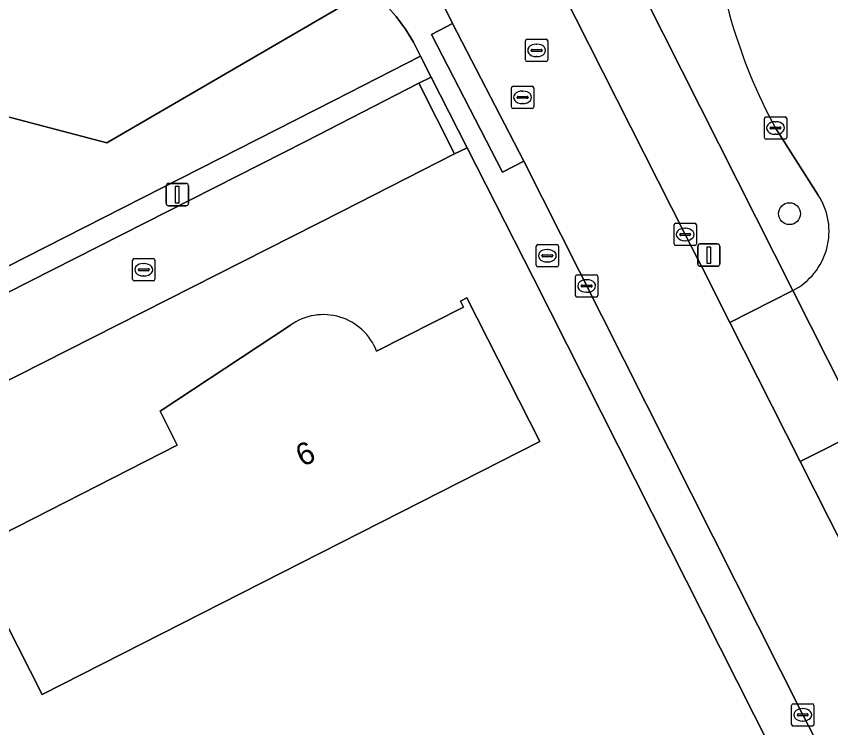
# Model space of a CAD drawing. Extents: x 158835 to 160077, y 386387 to 387778.
# Drawn here: x 159440.19 to 159476.64, y 386926.03 to 386957.87 of the extents above; entities that cross this region are included whole.
import ezdxf

# ---------------------------------------------------------------- set-up
doc = ezdxf.new("R2010")
doc.units = 0
for name, color, linetype in [('IMGEO_Boom', 7, 'Continuous'), ('IMGEO_Brandkraan', 7, 'Continuous'), ('IMGEO_Erf', 7, 'Continuous'), ('IMGEO_Groenvoorziening', 7, 'Continuous'), ('IMGEO_Kolk', 7, 'Continuous'), ('IMGEO_Lichtmast', 7, 'Continuous'), ('IMGEO_Pand', 7, 'Continuous'), ('IMGEO_Pand_nummerreeks', 7, 'Continuous'), ('IMGEO_Rijbaan_lokaal_gesloten', 7, 'Continuous'), ('IMGEO_Rijbaan_lokaal_open', 7, 'Continuous'), ('IMGEO_Rioolput', 7, 'Continuous'), ('IMGEO_Voetpad_open', 7, 'Continuous')]:
    doc.layers.add(name, color=color, linetype=linetype)

msp = doc.modelspace()

# ---------------------------------------------------------------- linework, layer by layer
at = {"layer": 'IMGEO_Boom'}
msp.add_circle((159474.8, 386949.034), 0.489, dxfattribs=at)
at = {"layer": 'IMGEO_Brandkraan'}
for p, q in [((159463.457, 386946.726), (159463.457, 386947.578)), ((159463.532, 386947.652), (159464.384, 386947.652)), ((159463.945, 386947.432), (159463.97, 386947.432)), ((159464.458, 386947.578), (159464.458, 386946.726)), ((159463.716, 386947.146), (159463.716, 386947.158)), ((159464.154, 386947.109), (159463.756, 386947.109)), ((159463.759, 386947.195), (159464.157, 386947.195)), ((159464.2, 386947.158), (159464.2, 386947.146)), ((159463.968, 386946.872), (159463.943, 386946.872)), ((159464.384, 386946.652), (159463.532, 386946.652))]:
    msp.add_line(p, q, dxfattribs=at)
for points in [[(159463.457, 386946.726), (159463.457, 386947.578)], [(159463.532, 386947.652), (159464.384, 386947.652)], [(159464.458, 386947.578), (159464.458, 386946.726)], [(159464.384, 386946.652), (159463.532, 386946.652)]]:
    msp.add_lwpolyline(points, dxfattribs=at)
for centre, radius, start, end in [((159463.534, 386947.576), 0.0765, 91.552, 178.448), ((159463.534, 386947.576), 0.0765, 91.552, 178.448), ((159464.382, 386947.576), 0.0765, 1.552, 88.448), ((159464.382, 386947.576), 0.0765, 1.552, 88.448), ((159463.756, 386947.155), 0.0403, 85.8775, 175.7526), ((159463.753, 386947.145), 0.0366, 178.938, 274.7102), ((159464.157, 386947.152), 0.043, 264.8664, 352.4533), ((159464.161, 386947.157), 0.0386, 1.7309, 96.639), ((159463.534, 386946.728), 0.0765, 181.552, 268.448), ((159463.534, 386946.728), 0.0765, 181.552, 268.448), ((159464.382, 386946.728), 0.0765, 271.552, 358.448), ((159464.382, 386946.728), 0.0765, 271.552, 358.448)]:
    msp.add_arc(centre, radius, start, end, dxfattribs=at)
for centre, major_axis, ratio, start_param, end_param in [((159463.944, 386947.152), (-0.387, 0.002), 0.722429, 4.712389, 7.853982), ((159463.969, 386947.152), (-0.39, 0.002), 0.717154, 1.570796, 4.712389)]:
    msp.add_ellipse(centre, major_axis=major_axis, ratio=ratio, start_param=start_param, end_param=end_param, dxfattribs=at)
at = {"layer": 'IMGEO_Erf'}
for points in [[(159473.085, 386908.739), (159475.721, 386914.323), (159476.01, 386915.117), (159476.227, 386915.934), (159476.37, 386916.766), (159476.439, 386917.609), (159476.431, 386918.454), (159476.349, 386919.295), (159476.191, 386920.125), (159475.96, 386920.938), (159475.658, 386921.727), (159475.5, 386922.069), (159463.326, 386946.18), (159460.362, 386951.981), (159459.796, 386951.717), (159454.78, 386949.145), (159387.788, 386915.226), (159373.688, 386885.092), (159382.151, 386870.655)], [(159456.316, 386942.875), (159460.2, 386944.856), (159460.063, 386945.122), (159460.354, 386945.272), (159463.614, 386938.836), (159441.348, 386927.52)], [(159441.348, 386927.52), (159438.079, 386933.924), (159447.381, 386938.672), (159446.629, 386940.191), (159452.454, 386944.044)]]:
    msp.add_lwpolyline(points, dxfattribs=at)
msp.add_arc((159453.934, 386941.968), 2.549, 20.8405, 125.4781, dxfattribs=at)
at = {"layer": 'IMGEO_Groenvoorziening'}
for points in [[(159465.841, 386963.646), (159474.943, 386945.593)], [(159437.136, 386954.065), (159444.244, 386952.199), (159455.963, 386959.046), (159455.664, 386959.279), (159455.078, 386959.656)], [(159476.086, 386949.868), (159474.153, 386952.888)]]:
    msp.add_lwpolyline(points, dxfattribs=at)
msp.add_lwpolyline([(159426.473, 386939.935), (159425.959, 386940.91), (159436.694, 386946.325), (159437.191, 386945.362), (159454.436, 386954.123), (159458.282, 386956.083), (159457.971, 386956.706), (159457.606, 386957.3), (159457.189, 386957.858), (159456.724, 386958.376), (159456.214, 386958.851), (159455.963, 386959.046), (159444.244, 386952.199), (159437.136, 386954.065), (159414.812, 386942.941), (159383.823, 386927.545), (159375.595, 386925.829), (159379.553, 386922.312), (159383.008, 386919.242), (159383.953, 386918.403), (159408.648, 386930.908), (159408.146, 386931.898), (159418.899, 386937.349), (159419.39, 386936.348)], close=True, dxfattribs=at)
for centre, radius, start, end in [((159495.882, 386964.593), 24.681, 184.4737, 208.3111), ((159473.592, 386948.244), 2.976, 296.9961, 33.066)]:
    msp.add_arc(centre, radius, start, end, dxfattribs=at)
at = {"layer": 'IMGEO_Kolk'}
for p, q in [((159473.671, 386952.443), (159473.671, 386953.295)), ((159473.746, 386953.369), (159474.598, 386953.369)), ((159474.672, 386953.295), (159474.672, 386952.443)), ((159473.93, 386952.863), (159473.93, 386952.875)), ((159473.973, 386952.912), (159474.371, 386952.912)), ((159474.159, 386953.149), (159474.184, 386953.149)), ((159474.414, 386952.875), (159474.414, 386952.863)), ((159474.368, 386952.826), (159473.97, 386952.826)), ((159474.182, 386952.589), (159474.157, 386952.589)), ((159474.598, 386952.369), (159473.746, 386952.369)), ((159469.629, 386947.679), (159469.629, 386948.531)), ((159469.704, 386948.605), (159470.556, 386948.605)), ((159470.63, 386948.531), (159470.63, 386947.679)), ((159469.931, 386948.148), (159470.329, 386948.148)), ((159470.117, 386948.385), (159470.142, 386948.385)), ((159469.888, 386948.099), (159469.888, 386948.111)), ((159470.326, 386948.062), (159469.928, 386948.062)), ((159470.14, 386947.825), (159470.115, 386947.825)), ((159470.372, 386948.111), (159470.372, 386948.099)), ((159470.556, 386947.605), (159469.704, 386947.605)), ((159445.391, 386946.1), (159445.391, 386946.952)), ((159445.466, 386947.026), (159446.318, 386947.026)), ((159445.879, 386946.806), (159445.904, 386946.806)), ((159446.392, 386946.952), (159446.392, 386946.1)), ((159445.65, 386946.52), (159445.65, 386946.532)), ((159446.088, 386946.483), (159445.69, 386946.483)), ((159445.693, 386946.569), (159446.091, 386946.569)), ((159446.134, 386946.532), (159446.134, 386946.52)), ((159446.318, 386946.026), (159445.466, 386946.026)), ((159445.902, 386946.246), (159445.877, 386946.246)), ((159465.217, 386945.373), (159465.217, 386946.225)), ((159465.292, 386946.299), (159466.144, 386946.299)), ((159465.705, 386946.079), (159465.73, 386946.079)), ((159466.218, 386946.225), (159466.218, 386945.373)), ((159465.476, 386945.793), (159465.476, 386945.805)), ((159465.914, 386945.756), (159465.516, 386945.756)), ((159465.519, 386945.842), (159465.917, 386945.842)), ((159465.96, 386945.805), (159465.96, 386945.793)), ((159466.144, 386945.299), (159465.292, 386945.299)), ((159465.728, 386945.519), (159465.703, 386945.519)), ((159474.888, 386926.176), (159474.888, 386927.028)), ((159474.963, 386927.102), (159475.815, 386927.102)), ((159475.889, 386927.028), (159475.889, 386926.176)), ((159475.19, 386926.645), (159475.588, 386926.645)), ((159475.376, 386926.882), (159475.401, 386926.882)), ((159475.147, 386926.596), (159475.147, 386926.608)), ((159475.585, 386926.559), (159475.187, 386926.559)), ((159475.399, 386926.322), (159475.374, 386926.322)), ((159475.631, 386926.608), (159475.631, 386926.596)), ((159475.815, 386926.102), (159474.963, 386926.102))]:
    msp.add_line(p, q, dxfattribs=at)
for points in [[(159473.671, 386952.443), (159473.671, 386953.295)], [(159473.746, 386953.369), (159474.598, 386953.369)], [(159474.672, 386953.295), (159474.672, 386952.443)], [(159474.598, 386952.369), (159473.746, 386952.369)], [(159469.629, 386947.679), (159469.629, 386948.531)], [(159469.704, 386948.605), (159470.556, 386948.605)], [(159470.63, 386948.531), (159470.63, 386947.679)], [(159470.556, 386947.605), (159469.704, 386947.605)], [(159445.391, 386946.1), (159445.391, 386946.952)], [(159445.466, 386947.026), (159446.318, 386947.026)], [(159446.392, 386946.952), (159446.392, 386946.1)], [(159446.318, 386946.026), (159445.466, 386946.026)], [(159465.217, 386945.373), (159465.217, 386946.225)], [(159465.292, 386946.299), (159466.144, 386946.299)], [(159466.218, 386946.225), (159466.218, 386945.373)], [(159466.144, 386945.299), (159465.292, 386945.299)], [(159474.888, 386926.176), (159474.888, 386927.028)], [(159474.963, 386927.102), (159475.815, 386927.102)], [(159475.889, 386927.028), (159475.889, 386926.176)], [(159475.815, 386926.102), (159474.963, 386926.102)]]:
    msp.add_lwpolyline(points, dxfattribs=at)
for centre, radius, start, end in [((159473.748, 386953.293), 0.0765, 91.552, 178.448), ((159473.748, 386953.293), 0.0765, 91.552, 178.448), ((159474.596, 386953.293), 0.0765, 1.552, 88.448), ((159474.596, 386953.293), 0.0765, 1.552, 88.448), ((159473.97, 386952.872), 0.0403, 85.8775, 175.7526), ((159474.375, 386952.874), 0.0386, 1.7309, 96.639), ((159473.967, 386952.862), 0.0366, 178.938, 274.7102), ((159474.371, 386952.869), 0.043, 264.8664, 352.4533), ((159473.748, 386952.445), 0.0765, 181.552, 268.448), ((159473.748, 386952.445), 0.0765, 181.552, 268.448), ((159474.596, 386952.445), 0.0765, 271.552, 358.448), ((159474.596, 386952.445), 0.0765, 271.552, 358.448), ((159469.706, 386948.529), 0.0765, 91.552, 178.448), ((159469.706, 386948.529), 0.0765, 91.552, 178.448), ((159470.554, 386948.529), 0.0765, 1.552, 88.448), ((159470.554, 386948.529), 0.0765, 1.552, 88.448), ((159469.928, 386948.108), 0.0403, 85.8775, 175.7526), ((159470.333, 386948.11), 0.0386, 1.7309, 96.639), ((159469.925, 386948.098), 0.0366, 178.938, 274.7102), ((159470.329, 386948.105), 0.043, 264.8664, 352.4533), ((159469.706, 386947.681), 0.0765, 181.552, 268.448), ((159469.706, 386947.681), 0.0765, 181.552, 268.448), ((159470.554, 386947.681), 0.0765, 271.552, 358.448), ((159470.554, 386947.681), 0.0765, 271.552, 358.448), ((159445.468, 386946.95), 0.0765, 91.552, 178.448), ((159445.468, 386946.95), 0.0765, 91.552, 178.448), ((159446.316, 386946.95), 0.0765, 1.552, 88.448), ((159446.316, 386946.95), 0.0765, 1.552, 88.448), ((159445.69, 386946.529), 0.0403, 85.8775, 175.7526), ((159445.687, 386946.519), 0.0366, 178.938, 274.7102), ((159446.091, 386946.526), 0.043, 264.8664, 352.4533), ((159446.095, 386946.531), 0.0386, 1.7309, 96.639), ((159445.468, 386946.102), 0.0765, 181.552, 268.448), ((159445.468, 386946.102), 0.0765, 181.552, 268.448), ((159446.316, 386946.102), 0.0765, 271.552, 358.448), ((159446.316, 386946.102), 0.0765, 271.552, 358.448), ((159465.294, 386946.223), 0.0765, 91.552, 178.448), ((159465.294, 386946.223), 0.0765, 91.552, 178.448), ((159466.142, 386946.223), 0.0765, 1.552, 88.448), ((159466.142, 386946.223), 0.0765, 1.552, 88.448), ((159465.516, 386945.802), 0.0403, 85.8775, 175.7526), ((159465.513, 386945.792), 0.0366, 178.938, 274.7102), ((159465.917, 386945.799), 0.043, 264.8664, 352.4533), ((159465.921, 386945.804), 0.0386, 1.7309, 96.639), ((159465.294, 386945.375), 0.0765, 181.552, 268.448), ((159465.294, 386945.375), 0.0765, 181.552, 268.448), ((159466.142, 386945.375), 0.0765, 271.552, 358.448), ((159466.142, 386945.375), 0.0765, 271.552, 358.448), ((159474.965, 386927.026), 0.0765, 91.552, 178.448), ((159474.965, 386927.026), 0.0765, 91.552, 178.448), ((159475.813, 386927.026), 0.0765, 1.552, 88.448), ((159475.813, 386927.026), 0.0765, 1.552, 88.448), ((159475.187, 386926.605), 0.0403, 85.8775, 175.7526), ((159475.592, 386926.607), 0.0386, 1.7309, 96.639), ((159475.184, 386926.595), 0.0366, 178.938, 274.7102), ((159475.588, 386926.602), 0.043, 264.8664, 352.4533), ((159474.965, 386926.178), 0.0765, 181.552, 268.448), ((159474.965, 386926.178), 0.0765, 181.552, 268.448), ((159475.813, 386926.178), 0.0765, 271.552, 358.448), ((159475.813, 386926.178), 0.0765, 271.552, 358.448)]:
    msp.add_arc(centre, radius, start, end, dxfattribs=at)
for centre, major_axis, ratio, start_param, end_param in [((159474.158, 386952.869), (-0.387, 0.002), 0.722429, 4.712389, 7.853982), ((159474.183, 386952.869), (-0.39, 0.002), 0.717154, 1.570796, 4.712389), ((159470.116, 386948.105), (-0.387, 0.002), 0.722429, 4.712389, 7.853982), ((159470.141, 386948.105), (-0.39, 0.002), 0.717154, 1.570796, 4.712389), ((159445.878, 386946.526), (-0.387, 0.002), 0.722429, 4.712389, 7.853982), ((159445.903, 386946.526), (-0.39, 0.002), 0.717154, 1.570796, 4.712389), ((159465.704, 386945.799), (-0.387, 0.002), 0.722429, 4.712389, 7.853982), ((159465.729, 386945.799), (-0.39, 0.002), 0.717154, 1.570796, 4.712389), ((159475.375, 386926.602), (-0.387, 0.002), 0.722429, 4.712389, 7.853982), ((159475.4, 386926.602), (-0.39, 0.002), 0.717154, 1.570796, 4.712389)]:
    msp.add_ellipse(centre, major_axis=major_axis, ratio=ratio, start_param=start_param, end_param=end_param, dxfattribs=at)
at = {"layer": 'IMGEO_Lichtmast'}
for p, q in [((159446.998, 386950.387), (159447.788, 386950.387)), ((159447.788, 386950.387), (159446.998, 386950.387)), ((159446.898, 386949.487), (159446.898, 386950.287)), ((159446.898, 386950.287), (159446.898, 386949.487)), ((159447.888, 386950.287), (159447.888, 386949.487)), ((159447.888, 386949.487), (159447.888, 386950.287)), ((159447.788, 386949.387), (159446.998, 386949.387)), ((159446.998, 386949.387), (159447.788, 386949.387)), ((159470.689, 386946.779), (159470.689, 386947.579)), ((159470.689, 386947.579), (159470.689, 386946.779)), ((159470.789, 386947.679), (159471.579, 386947.679)), ((159471.579, 386947.679), (159470.789, 386947.679)), ((159471.679, 386947.579), (159471.679, 386946.779)), ((159471.679, 386946.779), (159471.679, 386947.579)), ((159471.579, 386946.679), (159470.789, 386946.679)), ((159470.789, 386946.679), (159471.579, 386946.679))]:
    msp.add_line(p, q, dxfattribs=at)
for points in [[(159447.318, 386950.262), (159447.468, 386950.262), (159447.468, 386949.512), (159447.318, 386949.512), (159447.318, 386950.262)], [(159471.109, 386947.554), (159471.259, 386947.554), (159471.259, 386946.804), (159471.109, 386946.804), (159471.109, 386947.554)]]:
    msp.add_lwpolyline(points, dxfattribs=at)
for centre, start, end in [((159446.998, 386950.287), 90, 180), ((159446.998, 386950.287), 90, 180), ((159447.788, 386950.287), 0, 90), ((159447.788, 386950.287), 360, 90), ((159446.998, 386949.487), 180, 270), ((159446.998, 386949.487), 180, 270), ((159447.788, 386949.487), 270, 0), ((159447.788, 386949.487), 270, 0), ((159470.789, 386947.579), 90, 180), ((159470.789, 386947.579), 90, 180), ((159471.579, 386947.579), 0, 90), ((159471.579, 386947.579), 360, 90), ((159470.789, 386946.779), 180, 270), ((159470.789, 386946.779), 180, 270), ((159471.579, 386946.779), 270, 0), ((159471.579, 386946.779), 270, 0)]:
    msp.add_arc(centre, 0.1, start, end, dxfattribs=at)
at = {"layer": 'IMGEO_Pand'}
msp.add_lwpolyline([(159452.454, 386944.044), (159446.629, 386940.191), (159447.381, 386938.672), (159438.079, 386933.924), (159441.348, 386927.52), (159463.614, 386938.836), (159460.354, 386945.272), (159460.063, 386945.122), (159460.2, 386944.856), (159456.316, 386942.875)], dxfattribs=at)
msp.add_arc((159453.934, 386941.968), 2.549, 20.8405, 125.4781, dxfattribs=at)
at = {"layer": 'IMGEO_Rijbaan_lokaal_gesloten'}
for points in [[(159480.301, 386928.069), (159476.571, 386935.378), (159475.278, 386937.936), (159472.128, 386944.168), (159470.857, 386946.682), (159470.693, 386947.006), (159470.129, 386948.104), (159462.786, 386962.626), (159460.492, 386967.19), (159460.356, 386967.46), (159459.691, 386968.765), (159459.39, 386969.52), (159459.09, 386970.276), (159459.046, 386970.438), (159458.909, 386971.096), (159458.831, 386971.764), (159458.814, 386972.436), (159458.856, 386973.107), (159458.958, 386973.771), (159459.014, 386974.025), (159459.223, 386975.236), (159459.33, 386975.789), (159459.531, 386976.517), (159459.796, 386977.225)], [(159459.394, 386958.189), (159459.718, 386957.551), (159462.903, 386951.378), (159465.403, 386946.453), (159475.39, 386926.603), (159475.932, 386925.564)]]:
    msp.add_lwpolyline(points, dxfattribs=at)
at = {"layer": 'IMGEO_Rijbaan_lokaal_open'}
for points in [[(159458.202, 386954.87), (159459.796, 386951.717), (159460.362, 386951.981), (159458.755, 386955.146)], [(159453.165, 386952.285), (159437.67, 386944.434), (159426.962, 386939.007), (159419.853, 386935.405), (159409.125, 386929.969), (159384.416, 386917.449), (159387.788, 386915.226), (159454.78, 386949.145), (159459.796, 386951.717), (159458.202, 386954.87)]]:
    msp.add_lwpolyline(points, close=True, dxfattribs=at)
for points in [[(159474.153, 386952.888), (159476.086, 386949.868)], [(159474.943, 386945.593), (159478.096, 386939.362), (159480.505, 386940.654)]]:
    msp.add_lwpolyline(points, dxfattribs=at)
for centre, radius, start, end in [((159495.882, 386964.593), 24.681, 184.4737, 208.3111), ((159473.592, 386948.244), 2.976, 296.9961, 33.066)]:
    msp.add_arc(centre, radius, start, end, dxfattribs=at)
at = {"layer": 'IMGEO_Rioolput'}
for p, q in [((159462.978, 386955.918), (159462.978, 386956.77)), ((159463.053, 386956.844), (159463.905, 386956.844)), ((159463.466, 386956.624), (159463.491, 386956.624)), ((159463.979, 386956.77), (159463.979, 386955.918)), ((159463.237, 386956.338), (159463.237, 386956.35)), ((159463.675, 386956.301), (159463.277, 386956.301)), ((159463.28, 386956.387), (159463.678, 386956.387)), ((159463.721, 386956.35), (159463.721, 386956.338)), ((159463.905, 386955.844), (159463.053, 386955.844)), ((159463.489, 386956.064), (159463.464, 386956.064)), ((159462.425, 386954.741), (159463.277, 386954.741)), ((159462.35, 386953.815), (159462.35, 386954.667)), ((159462.838, 386954.521), (159462.863, 386954.521)), ((159463.351, 386954.667), (159463.351, 386953.815)), ((159462.609, 386954.235), (159462.609, 386954.247)), ((159463.047, 386954.198), (159462.649, 386954.198)), ((159462.652, 386954.284), (159463.05, 386954.284)), ((159463.093, 386954.247), (159463.093, 386954.235)), ((159463.277, 386953.741), (159462.425, 386953.741)), ((159462.861, 386953.961), (159462.836, 386953.961))]:
    msp.add_line(p, q, dxfattribs=at)
for points in [[(159462.978, 386955.918), (159462.978, 386956.77)], [(159463.053, 386956.844), (159463.905, 386956.844)], [(159463.979, 386956.77), (159463.979, 386955.918)], [(159463.905, 386955.844), (159463.053, 386955.844)], [(159462.425, 386954.741), (159463.277, 386954.741)], [(159462.35, 386953.815), (159462.35, 386954.667)], [(159463.351, 386954.667), (159463.351, 386953.815)], [(159463.277, 386953.741), (159462.425, 386953.741)]]:
    msp.add_lwpolyline(points, dxfattribs=at)
for centre, radius, start, end in [((159463.055, 386956.768), 0.0765, 91.552, 178.448), ((159463.055, 386956.768), 0.0765, 91.552, 178.448), ((159463.903, 386956.768), 0.0765, 1.552, 88.448), ((159463.903, 386956.768), 0.0765, 1.552, 88.448), ((159463.277, 386956.347), 0.0403, 85.8775, 175.7526), ((159463.274, 386956.337), 0.0366, 178.938, 274.7102), ((159463.678, 386956.344), 0.043, 264.8664, 352.4533), ((159463.682, 386956.349), 0.0386, 1.7309, 96.639), ((159463.055, 386955.92), 0.0765, 181.552, 268.448), ((159463.055, 386955.92), 0.0765, 181.552, 268.448), ((159463.903, 386955.92), 0.0765, 271.552, 358.448), ((159463.903, 386955.92), 0.0765, 271.552, 358.448), ((159462.427, 386954.665), 0.0765, 91.552, 178.448), ((159462.427, 386954.665), 0.0765, 91.552, 178.448), ((159463.275, 386954.665), 0.0765, 1.552, 88.448), ((159463.275, 386954.665), 0.0765, 1.552, 88.448), ((159462.649, 386954.244), 0.0403, 85.8775, 175.7526), ((159462.646, 386954.234), 0.0366, 178.938, 274.7102), ((159463.05, 386954.241), 0.043, 264.8664, 352.4533), ((159463.054, 386954.246), 0.0386, 1.7309, 96.639), ((159462.427, 386953.817), 0.0765, 181.552, 268.448), ((159462.427, 386953.817), 0.0765, 181.552, 268.448), ((159463.275, 386953.817), 0.0765, 271.552, 358.448), ((159463.275, 386953.817), 0.0765, 271.552, 358.448)]:
    msp.add_arc(centre, radius, start, end, dxfattribs=at)
for centre, major_axis, ratio, start_param, end_param in [((159463.465, 386956.344), (-0.387, 0.002), 0.722429, 4.712389, 7.853982), ((159463.49, 386956.344), (-0.39, 0.002), 0.717154, 1.570796, 4.712389), ((159462.837, 386954.241), (-0.387, 0.002), 0.722429, 4.712389, 7.853982), ((159462.862, 386954.241), (-0.39, 0.002), 0.717154, 1.570796, 4.712389)]:
    msp.add_ellipse(centre, major_axis=major_axis, ratio=ratio, start_param=start_param, end_param=end_param, dxfattribs=at)
at = {"layer": 'IMGEO_Voetpad_open'}
for points in [[(159462.786, 386962.626), (159470.129, 386948.104), (159470.693, 386947.006), (159470.857, 386946.682), (159472.128, 386944.168), (159474.943, 386945.593), (159465.841, 386963.646)], [(159439.148, 386960.537), (159444.549, 386963.355), (159453.661, 386960.3), (159453.817, 386960.245), (159454.461, 386959.979), (159455.078, 386959.656), (159455.664, 386959.279), (159455.963, 386959.046), (159456.214, 386958.851), (159456.724, 386958.376), (159457.189, 386957.858), (159457.606, 386957.3), (159457.971, 386956.706), (159458.282, 386956.083), (159458.755, 386955.146), (159460.362, 386951.981), (159463.326, 386946.18), (159475.5, 386922.069)], [(159475.932, 386925.564), (159475.39, 386926.603), (159465.403, 386946.453), (159462.903, 386951.378), (159461.952, 386950.887), (159458.767, 386957.06), (159459.718, 386957.551), (159459.394, 386958.189)], [(159484.637, 386926.507), (159478.096, 386939.362), (159475.278, 386937.936), (159476.571, 386935.378), (159480.301, 386928.069), (159480.413, 386927.835), (159481.763, 386925.167)]]:
    msp.add_lwpolyline(points, dxfattribs=at)
for points in [[(159462.903, 386951.378), (159459.718, 386957.551), (159458.767, 386957.06), (159461.952, 386950.887)], [(159458.202, 386954.87), (159458.755, 386955.146), (159458.282, 386956.083), (159454.436, 386954.123), (159437.191, 386945.362), (159437.67, 386944.434), (159453.165, 386952.285)], [(159475.278, 386937.936), (159478.096, 386939.362), (159474.943, 386945.593), (159472.128, 386944.168)]]:
    msp.add_lwpolyline(points, close=True, dxfattribs=at)

# ---------------------------------------------------------------- texts
at = {"layer": 'IMGEO_Pand_nummerreeks'}
msp.add_text('6', height=1, rotation=25.1922, dxfattribs=at).set_placement((159452.995, 386937.688))

doc.saveas('drawing.dxf')
